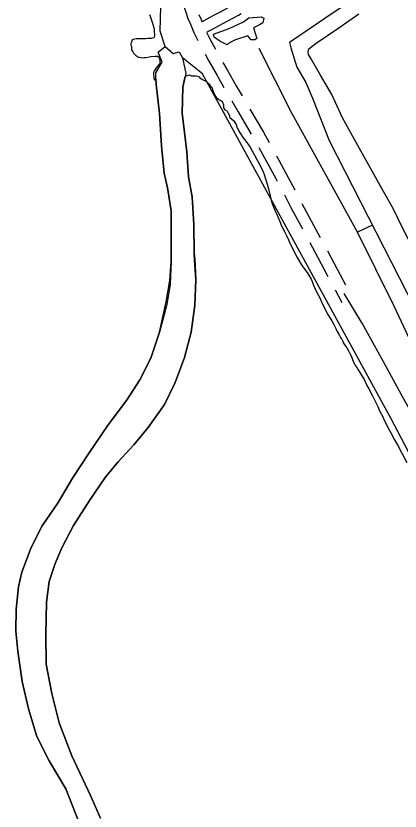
# Model space of a CAD drawing. Extents: x 3172231 to 3210228, y 940198 to 965780.
# Drawn here: x 3178607 to 3179606, y 948735 to 950801 of the extents above; entities that cross this region are included whole.
import ezdxf

# ---------------------------------------------------------------- set-up
doc = ezdxf.new("R2010")
doc.units = 0
for name, color, linetype in [('V-ROAD-CNTR', 7, 'Continuous'), ('V-SITE-VEGE', 7, 'Continuous'), ('V-TOPO-SHOR', 7, 'Continuous')]:
    doc.layers.add(name, color=color, linetype=linetype)

msp = doc.modelspace()

# ---------------------------------------------------------------- linework, layer by layer
at = {"layer": 'V-ROAD-CNTR'}
msp.add_line((3179436.776, 950088.993), (3179454.128, 950056.619), dxfattribs=at)
for points in [[(3179043.03, 950829.808), (3179054.043, 950794.343), (3179061.2, 950779.229), (3179069.982, 950758.127), (3179080.079, 950737.22)], [(3179090.309, 950785.828), (3179104.059, 950793.113), (3179121.671, 950802.806), (3179142.274, 950813.521), (3179170.992, 950829.489), (3179178.134, 950833.573)], [(3179082.264, 950804.844), (3179088.622, 950791.419), (3179090.461, 950787)], [(3179104.354, 950759.319), (3179118.315, 950766.715), (3179135.827, 950776.354), (3179156.488, 950787.099), (3179185.728, 950803.357), (3179192.187, 950807.05)], [(3179102.892, 950758.966), (3179112.288, 950739.514), (3179125.795, 950714.987)], [(3179098.767, 950701.876), (3179107.968, 950685.169), (3179129.953, 950645.967), (3179147.886, 950614.774)], [(3179145.243, 950680.034), (3179156.041, 950660.781), (3179179.834, 950619.394), (3179195.061, 950593.329)], [(3179167.991, 950580.194), (3179184.447, 950552.024), (3179218.575, 950493.932)], [(3179215.259, 950558.803), (3179250.43, 950498.933), (3179265.114, 950472.129)], [(3179238.089, 950459.019), (3179282.389, 950378.154), (3179286.046, 950371.27)], [(3179284.332, 950437.048), (3179308.793, 950392.398), (3179331.821, 950349.046)], [(3179304.811, 950335.945), (3179322.931, 950301.833), (3179351.902, 950247.727)], [(3179350.593, 950313.725), (3179392.766, 950234.965), (3179397.784, 950225.56)], [(3179370.771, 950212.457), (3179407.529, 950143.558), (3179417.879, 950124.248)], [(3179416.612, 950190.268), (3179433.985, 950157.704), (3179463.79, 950102.097)], [(3180004.959, 949245.503), (3179941.273, 949324.293), (3179882.782, 949396.299), (3179827.242, 949464.43), (3179780.943, 949523.203), (3179745.23, 949574.526), (3179709.906, 949637.724), (3179666.361, 949715.181), (3179614.24, 949807.146), (3179557.479, 949912.127), (3179507.961, 950001.059), (3179460.234, 950080.01)]]:
    msp.add_lwpolyline(points, dxfattribs=at)
at = {"layer": 'V-SITE-VEGE'}
for p, q in [((3178954.644, 950804.954), (3178956.307, 950800.809)), ((3178956.307, 950800.809), (3178962.46, 950782.281)), ((3178962.46, 950782.281), (3178965.999, 950770.583)), ((3178965.999, 950770.583), (3178966.449, 950766.69)), ((3178966.449, 950766.69), (3178966.427, 950764.017)), ((3178966.427, 950764.017), (3178966.867, 950758.907)), ((3178912.009, 950739.961), (3178909.318, 950738.042)), ((3178919.556, 950741.352), (3178912.009, 950739.961)), ((3178924.662, 950741.548), (3178919.556, 950741.352)), ((3178927.82, 950741.276), (3178924.662, 950741.548)), ((3178937.054, 950741.192), (3178927.82, 950741.276)), ((3178944.595, 950741.852), (3178937.054, 950741.192)), ((3178949.942, 950742.048), (3178944.595, 950741.852)), ((3178954.323, 950742.495), (3178949.942, 950742.048)), ((3178958.456, 950742.701), (3178954.323, 950742.495)), ((3178965.03, 950744.098), (3178958.456, 950742.701)), ((3178966.99, 950745.784), (3178965.03, 950744.098)), ((3178966.867, 950758.907), (3178967.559, 950755.014)), ((3178967.504, 950748.938), (3178966.99, 950745.784)), ((3178967.559, 950755.014), (3178967.504, 950748.938)), ((3178906.305, 950727.374), (3178906.281, 950724.702)), ((3178906.281, 950724.702), (3178907.465, 950721.288)), ((3178907.069, 950731.501), (3178906.305, 950727.374)), ((3178909.318, 950738.042), (3178907.069, 950731.501)), ((3178907.465, 950721.288), (3178907.43, 950717.157)), ((3178907.43, 950717.157), (3178907.635, 950713.266)), ((3178907.635, 950713.266), (3178910.741, 950707.404)), ((3178910.741, 950707.404), (3178913.142, 950703.982)), ((3178913.142, 950703.982), (3178917.715, 950699.321)), ((3178917.715, 950699.321), (3178920.617, 950697.351)), ((3178920.617, 950697.351), (3178923.513, 950695.137)), ((3178923.513, 950695.137), (3178925.692, 950694.145)), ((3178925.692, 950694.145), (3178928.364, 950693.877)), ((3178928.364, 950693.877), (3178932.97, 950692.863)), ((3178932.97, 950692.863), (3178935.883, 950692.349)), ((3178935.883, 950692.349), (3178940.503, 950692.796)), ((3178940.503, 950692.796), (3178944.638, 950693.001)), ((3178944.638, 950693.001), (3178954.862, 950694.854)), ((3178954.862, 950694.854), (3178958.028, 950695.554)), ((3178958.028, 950695.554), (3178970.434, 950696.656)), ((3178970.434, 950696.656), (3178974.807, 950696.617)), ((3178974.807, 950696.617), (3178978.674, 950694.152)), ((3178978.674, 950694.152), (3178979.626, 950691.712)), ((3178979.626, 950691.712), (3178981.027, 950685.382)), ((3178981.203, 950678.331), (3178980.214, 950676.152)), ((3178981.027, 950685.382), (3178981.232, 950681.247)), ((3178981.232, 950681.247), (3178981.203, 950678.331)), ((3178966.914, 950657.075), (3178965.183, 950653.685)), ((3178967.662, 950659.01), (3178966.914, 950657.075)), ((3178969.142, 950661.429), (3178967.662, 950659.01)), ((3178972.837, 950666.739), (3178969.142, 950661.429)), ((3178980.214, 950676.152), (3178972.837, 950666.739)), ((3178965.183, 950653.685), (3178965.142, 950649.069)), ((3178965.142, 950649.069), (3178965.808, 950642.255)), ((3178965.808, 950642.255), (3178965.771, 950638.124)), ((3178965.771, 950638.124), (3178971.59, 950629.476)), ((3179041.449, 950616.151), (3179045.457, 950636.412)), ((3179045.457, 950636.412), (3179046.462, 950640.293)), ((3179046.462, 950640.293), (3179047.699, 950642.712)), ((3179047.699, 950642.712), (3179048.93, 950644.402)), ((3179048.93, 950644.402), (3179053.325, 950646.55)), ((3179053.325, 950646.55), (3179058.199, 950647.963)), ((3179058.199, 950647.963), (3179060.618, 950646.724)), ((3179060.618, 950646.724), (3179063.283, 950645.731)), ((3179063.283, 950645.731), (3179066.434, 950644.973)), ((3179066.434, 950644.973), (3179071.546, 950645.655)), ((3179071.546, 950645.655), (3179075.677, 950645.618)), ((3179075.677, 950645.618), (3179079.8, 950644.606)), ((3179079.8, 950644.606), (3179081.737, 950643.861)), ((3179081.737, 950643.861), (3179083.187, 950642.88)), ((3179083.187, 950642.88), (3179085.352, 950640.426)), ((3179085.352, 950640.426), (3179087.519, 950638.219)), ((3179087.519, 950638.219), (3179089.702, 950637.715)), ((3179089.702, 950637.715), (3179092.362, 950636.23)), ((3178971.59, 950629.476), (3178971.899, 950622.875)), ((3178971.899, 950622.875), (3178980.849, 950547.576)), ((3179039.247, 950548.025), (3179041.449, 950616.151)), ((3179092.362, 950636.23), (3179096.956, 950633.516)), ((3179096.956, 950633.516), (3179098.645, 950632.286)), ((3179098.645, 950632.286), (3179100.581, 950631.296)), ((3179100.581, 950631.296), (3179109.262, 950623.684)), ((3179109.262, 950623.684), (3179112.148, 950620.254)), ((3179112.148, 950620.254), (3179113.346, 950618.541)), ((3179113.346, 950618.541), (3179116.238, 950615.598)), ((3179116.238, 950615.598), (3179117.665, 950612.184)), ((3179117.665, 950612.184), (3179120.268, 950604.625)), ((3179120.268, 950604.625), (3179122.642, 950598.528)), ((3179122.642, 950598.528), (3179126.468, 950591.203)), ((3179126.468, 950591.203), (3179128.874, 950588.508)), ((3179128.874, 950588.508), (3179131.289, 950586.783)), ((3179131.289, 950586.783), (3179134.903, 950583.59)), ((3179134.903, 950583.59), (3179138.051, 950582.105)), ((3179138.051, 950582.105), (3179142.159, 950579.638)), ((3179142.159, 950579.638), (3179144.08, 950576.947)), ((3179144.08, 950576.947), (3179146.937, 950570.358)), ((3179146.937, 950570.358), (3179146.907, 950566.956)), ((3179146.907, 950566.956), (3179147.105, 950562.092)), ((3179147.105, 950562.092), (3179148.539, 950559.405)), ((3179148.539, 950559.405), (3179150.216, 950556.718)), ((3179150.216, 950556.718), (3179154.335, 950555.221)), ((3179154.335, 950555.221), (3179156.018, 950553.261)), ((3178980.849, 950547.576), (3178985.45, 950463.297)), ((3179051.752, 950448.068), (3179039.247, 950548.025)), ((3179156.018, 950553.261), (3179158.891, 950548.619)), ((3179158.891, 950548.619), (3179161.996, 950542.514)), ((3179161.996, 950542.514), (3179162.453, 950539.108)), ((3179162.453, 950539.108), (3179163.403, 950536.912)), ((3179163.403, 950536.912), (3179172.812, 950529.05)), ((3179172.812, 950529.05), (3179179.771, 950519.265)), ((3179179.771, 950519.265), (3179181.413, 950512.686)), ((3179181.413, 950512.686), (3179185.706, 950503.655)), ((3179185.706, 950503.655), (3179189.771, 950496.083)), ((3179189.771, 950496.083), (3179197.926, 950484.344)), ((3179197.926, 950484.344), (3179204.41, 950475.779)), ((3179204.41, 950475.779), (3179215.691, 950459.879)), ((3178985.45, 950463.297), (3178992.125, 950392.772)), ((3179215.691, 950459.879), (3179233.148, 950428.368)), ((3179055.549, 950382.815), (3179051.752, 950448.068)), ((3179233.148, 950428.368), (3179236.49, 950421.776)), ((3179236.49, 950421.776), (3179246.29, 950403.458)), ((3178992.125, 950392.772), (3179001.04, 950354.048)), ((3179246.29, 950403.458), (3179251.527, 950391.502)), ((3179251.527, 950391.502), (3179260.515, 950364.198)), ((3179065.079, 950331.158), (3179055.549, 950382.815)), ((3179001.04, 950354.048), (3179010.862, 950294.345)), ((3179260.515, 950364.198), (3179264.507, 950348.611)), ((3179264.507, 950348.611), (3179266.839, 950337.894)), ((3179069.91, 950258.823), (3179065.079, 950331.158)), ((3179266.839, 950337.894), (3179270.827, 950321.817)), ((3179270.827, 950321.817), (3179274.374, 950311.09)), ((3179274.374, 950311.09), (3179281.03, 950294.503)), ((3179010.862, 950294.345), (3179011.143, 950231.439)), ((3179281.03, 950294.503), (3179285.794, 950283.521)), ((3179285.794, 950283.521), (3179292.687, 950266.691)), ((3179292.687, 950266.691), (3179297.695, 950255.949)), ((3179070.69, 950183.597), (3179069.91, 950258.823)), ((3179297.695, 950255.949), (3179305.09, 950240.814)), ((3179011.143, 950231.439), (3179010.409, 950163.785)), ((3179305.09, 950240.814), (3179309.391, 950232.512)), ((3179309.391, 950232.512), (3179315.59, 950219.333)), ((3179315.59, 950219.333), (3179317.251, 950215.186)), ((3179317.251, 950215.186), (3179335.382, 950177.593)), ((3179070.594, 950180.46), (3179070.69, 950183.597)), ((3179010.409, 950163.785), (3179008.402, 950103.703)), ((3179074.624, 950115.524), (3179070.594, 950180.46)), ((3179335.382, 950177.593), (3179349.759, 950154.372)), ((3179349.759, 950154.372), (3179355.749, 950145.324)), ((3179355.749, 950145.324), (3179364.156, 950134.069)), ((3179364.156, 950134.069), (3179368.715, 950127.466)), ((3179368.715, 950127.466), (3179374.452, 950116.962)), ((3179008.402, 950103.703), (3178999.637, 950051.116)), ((3179072.103, 950049.277), (3179074.624, 950115.524)), ((3179374.452, 950116.962), (3179377.315, 950110.861)), ((3179377.315, 950110.861), (3179380.389, 950101.598)), ((3179380.389, 950101.598), (3179383.25, 950095.255)), ((3179383.25, 950095.255), (3179390.162, 950080.364)), ((3179390.162, 950080.364), (3179397.342, 950068.146)), ((3179397.342, 950068.146), (3179401.627, 950058.143)), ((3179401.627, 950058.143), (3179411.398, 950036.666)), ((3178999.637, 950051.116), (3178980.083, 949979.447)), ((3179062.416, 949979.502), (3179072.103, 950049.277)), ((3179411.398, 950036.666), (3179417.611, 950025.187)), ((3179417.611, 950025.187), (3179421.924, 950018.342)), ((3179421.924, 950018.342), (3179428.398, 950008.561)), ((3179428.398, 950008.561), (3179432.461, 950000.99)), ((3179432.461, 950000.99), (3179438.183, 949988.544)), ((3178980.083, 949979.447), (3178957.87, 949911.998)), ((3179045.412, 949913.436), (3179062.416, 949979.502)), ((3179438.183, 949988.544), (3179442.243, 949980.729)), ((3179442.243, 949980.729), (3179447.987, 949970.714)), ((3179447.987, 949970.714), (3179450.615, 949965.827)), ((3179450.615, 949965.827), (3179452.777, 949963.134)), ((3179452.777, 949963.134), (3179453.975, 949961.178)), ((3179453.975, 949961.178), (3179455.647, 949957.762)), ((3179455.647, 949957.762), (3179458.741, 949950.685)), ((3179458.741, 949950.685), (3179461.854, 949945.311)), ((3179461.854, 949945.311), (3179466.89, 949938.216)), ((3179466.89, 949938.216), (3179470.245, 949932.597)), ((3179021.184, 949848.911), (3179045.412, 949913.436)), ((3179470.245, 949932.597), (3179475.027, 949924.046)), ((3179475.027, 949924.046), (3179478.13, 949917.699)), ((3179478.13, 949917.699), (3179481.693, 949908.674)), ((3178957.87, 949911.998), (3178929.509, 949855.131)), ((3179481.693, 949908.674), (3179483.352, 949904.041)), ((3179483.352, 949904.041), (3179486.211, 949897.697)), ((3179486.211, 949897.697), (3179488.368, 949894.274)), ((3179488.368, 949894.274), (3179492.924, 949887.67)), ((3179492.924, 949887.67), (3179496.519, 949881.804)), ((3179496.519, 949881.804), (3179500.586, 949874.718)), ((3179500.586, 949874.718), (3179511.84, 949855.903)), ((3178929.509, 949855.131), (3178894.429, 949801.367)), ((3179511.84, 949855.903), (3179518.52, 949842.233)), ((3178993.421, 949791.553), (3179021.184, 949848.911)), ((3179518.52, 949842.233), (3179524.015, 949831.731)), ((3179524.015, 949831.731), (3179532.864, 949815.852)), ((3179532.864, 949815.852), (3179547.42, 949786.07)), ((3178894.429, 949801.367), (3178847.159, 949738.338)), ((3178951.261, 949731.6), (3178993.421, 949791.553)), ((3179547.42, 949786.07), (3179552.425, 949775.089)), ((3179552.425, 949775.089), (3179560.541, 949758.973)), ((3179560.541, 949758.973), (3179565.065, 949748.481)), ((3179565.065, 949748.481), (3179576.767, 949725.529)), ((3178847.159, 949738.338), (3178797.479, 949665.92)), ((3178913.629, 949686.196), (3178951.261, 949731.6)), ((3179576.767, 949725.529), (3179581.312, 949717.466)), ((3179581.312, 949717.466), (3179590.87, 949699.395)), ((3178872.147, 949641.686), (3178913.629, 949686.196)), ((3179590.87, 949699.395), (3179601.405, 949681.801)), ((3178797.479, 949665.92), (3178754.035, 949599.586)), ((3179601.405, 949681.801), (3179604.981, 949674.233)), ((3179604.981, 949674.233), (3179622.909, 949641.017)), ((3178839.655, 949601.771), (3178872.147, 949641.686)), ((3178754.035, 949599.586), (3178717.513, 949536.784)), ((3178798.587, 949542.166), (3178839.655, 949601.771)), ((3178756.844, 949477.015), (3178798.587, 949542.166)), ((3178717.513, 949536.784), (3178675.342, 949475.985)), ((3178675.342, 949475.985), (3178647.117, 949420.08)), ((3178726.421, 949419.208), (3178756.844, 949477.015)), ((3178647.117, 949420.08), (3178622.412, 949356.046)), ((3178709.009, 949378.502), (3178726.421, 949419.208)), ((3178693.694, 949331.732), (3178709.009, 949378.502)), ((3178622.412, 949356.046), (3178613.96, 949317.519)), ((3178613.96, 949317.519), (3178608.047, 949259.888)), ((3178686.498, 949277.615), (3178693.694, 949331.732)), ((3178684.845, 949193.854), (3178686.498, 949277.615)), ((3178608.047, 949259.888), (3178607.326, 949202.431)), ((3178607.326, 949202.431), (3178612.35, 949150.457)), ((3178685.81, 949116.7), (3178684.845, 949193.854)), ((3178612.35, 949150.457), (3178623.794, 949071.482)), ((3178700.301, 949040.101), (3178685.81, 949116.7)), ((3178623.794, 949071.482), (3178640.289, 949000.531)), ((3178719.505, 948963.805), (3178700.301, 949040.101)), ((3178640.289, 949000.531), (3178661.359, 948928.556)), ((3178752.605, 948878.761), (3178719.505, 948963.805)), ((3178661.359, 948928.556), (3178693.643, 948865.376)), ((3178693.643, 948865.376), (3178737.04, 948792.76)), ((3178800.807, 948775.421), (3178752.605, 948878.761)), ((3178737.04, 948792.76), (3178771.426, 948704.563)), ((3178827.353, 948716.779), (3178800.807, 948775.421))]:
    msp.add_line(p, q, dxfattribs=at)
at = {"layer": 'V-TOPO-SHOR'}
msp.add_line((3179533.866, 950257.156), (3179494.588, 950239.42), dxfattribs=at)
for points in [[(3180462.972, 951427.131), (3180423.603, 951427.228), (3180407.48, 951420.11), (3180373.436, 951402.3), (3180070.572, 951224.1), (3179921.81, 951129.625), (3179434.281, 950810.512), (3179317.77, 950732.062), (3179321.314, 950717.738), (3179337.295, 950667.592), (3179360.461, 950628.166), (3179378.254, 950586.964), (3179420.931, 950477.7)], [(3178995.103, 950721.412), (3178982.271, 950761.428), (3178984.213, 950825.625)], [(3179702.099, 950078.75), (3179653.432, 950170.193), (3179613.347, 950246.913), (3179587.818, 950300.995), (3179558.868, 950351.114), (3179533.395, 950397.812), (3179495.882, 950464.71), (3179455.991, 950536.224), (3179428.347, 950597.222), (3179399.032, 950647.344), (3179375.316, 950687.614), (3179367.814, 950701.115), (3179366.426, 950708.025), (3179368.431, 950715.752), (3179387.68, 950730.098), (3179443.692, 950768.314), (3179498.739, 950806.902)], [(3179225.054, 950770.11), (3179233.093, 950742.241), (3179228.552, 950739.113), (3179218.679, 950739.081), (3179209.625, 950748.915), (3179178.204, 950739.081), (3179160.2, 950729.856), (3179156.51, 950726.111), (3179136.843, 950735.189), (3179122.793, 950745.433), (3179120.678, 950753.988), (3179161.65, 950768.734), (3179199.104, 950785.339), (3179212.613, 950796.187), (3179244.944, 950799.064), (3179251.125, 950795.108), (3179248.821, 950783.059), (3179239.996, 950777.655), (3179225.054, 950770.11)], [(3179010.409, 950163.785), (3179011.145, 950231.439), (3179010.862, 950294.345), (3179001.04, 950354.048), (3178992.125, 950392.774), (3178985.45, 950463.297), (3178980.849, 950547.576), (3178971.901, 950622.875), (3178970.467, 950653.245), (3178987.056, 950681.012), (3178977.291, 950706.579), (3178995.103, 950721.412), (3179015.538, 950703.062), (3179031.309, 950708.039), (3179040.55, 950691.741), (3179048.476, 950651.684), (3179041.449, 950616.151), (3179039.247, 950548.025), (3179051.752, 950448.068), (3179055.549, 950382.813), (3179065.079, 950331.158), (3179069.91, 950258.823), (3179070.69, 950183.597), (3179072.66, 950170.72)], [(3181588.647, 947512.832), (3181560.18, 947539.653), (3181373.426, 947741.634), (3181307.649, 947825.615), (3181156.488, 947997.191), (3181044.463, 948129.437), (3181016.004, 948159.825), (3180775.944, 948440.406), (3180635.487, 948613.739), (3180475.471, 948810.305), (3180374.141, 948940.741), (3180244.332, 949092.648), (3180025.619, 949351.776), (3179942.075, 949462.551), (3179885.21, 949544.726), (3179730.606, 949766.245), (3179693.305, 949826.972), (3179590.413, 950046.58), (3179494.588, 950239.42), (3179324.15, 950548.363), (3179238.963, 950716.21)], [(3181253.694, 947642.062), (3180432.247, 948639.209), (3180293.569, 948810.755), (3179799.27, 949407.62), (3179717.456, 949496.99), (3179582.557, 949754.128), (3179092.565, 950650.587), (3179040.55, 950691.741)], [(3179420.931, 950477.7), (3179725.542, 949882.176), (3179771.83, 949849.961), (3179782.521, 949846.368)], [(3179072.66, 950170.72), (3179074.624, 950115.524), (3179072.103, 950049.277), (3179062.416, 949979.502), (3179045.412, 949913.436), (3179021.184, 949848.911), (3178993.421, 949791.553), (3178951.261, 949731.6), (3178913.629, 949686.196), (3178872.147, 949641.686), (3178839.655, 949601.771), (3178798.587, 949542.166), (3178756.844, 949477.015), (3178726.421, 949419.208), (3178709.009, 949378.502), (3178693.694, 949331.732), (3178686.498, 949277.615), (3178684.845, 949193.854), (3178685.81, 949116.7), (3178700.301, 949040.101), (3178719.505, 948963.805), (3178752.605, 948878.761), (3178800.807, 948775.421), (3178827.353, 948716.779)], [(3178717.513, 949536.784), (3178754.035, 949599.586), (3178797.481, 949665.92), (3178847.161, 949738.338), (3178894.429, 949801.367), (3178929.509, 949855.131), (3178957.87, 949911.998), (3178980.083, 949979.447), (3178997.849, 950058.055), (3179007.233, 950113.23), (3179010.409, 950163.785)], [(3178771.426, 948704.563), (3178737.04, 948792.76), (3178693.643, 948865.376), (3178661.359, 948928.556), (3178640.289, 949000.531), (3178623.794, 949071.482), (3178612.35, 949150.457), (3178607.326, 949202.431), (3178608.047, 949259.888), (3178613.96, 949317.519), (3178622.412, 949356.046), (3178647.117, 949420.08), (3178675.342, 949475.985), (3178717.513, 949536.784)]]:
    msp.add_lwpolyline(points, dxfattribs=at)

doc.saveas('drawing.dxf')
